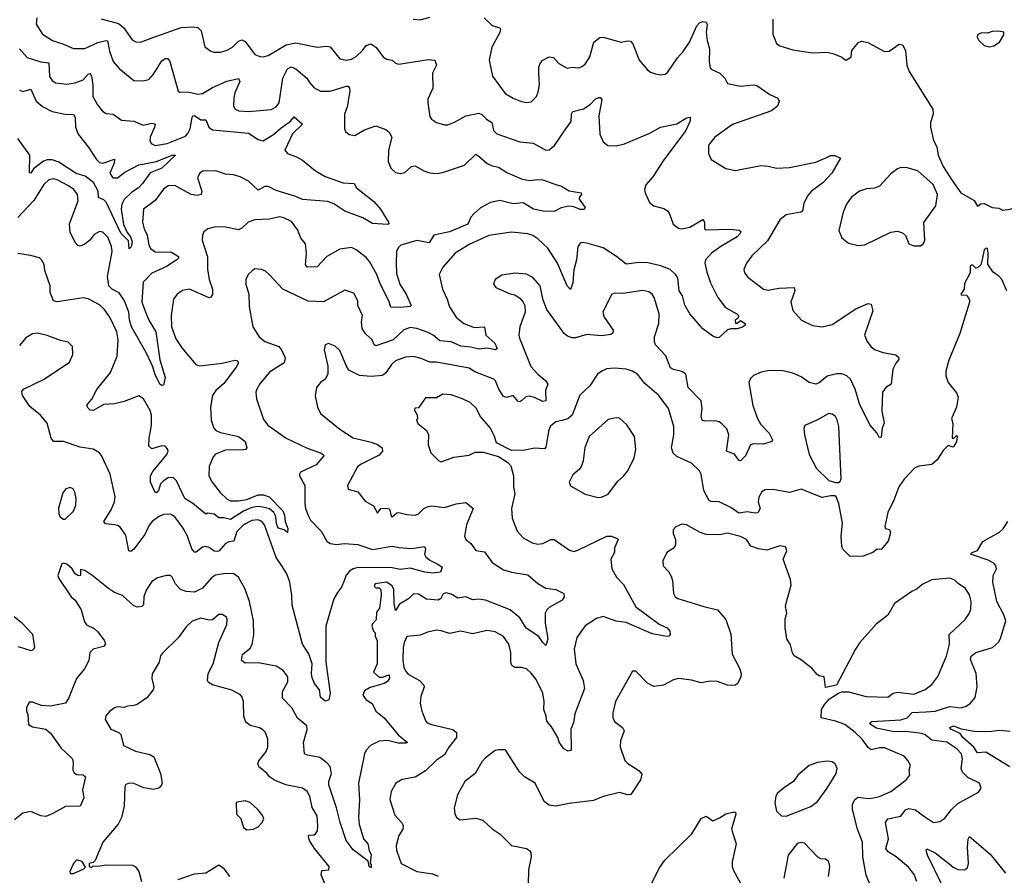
# Model space of a CAD drawing. Extents: x 1771496 to 1971148, y 471553 to 643630.
# Tile 532 of 656: x 1856166 to 1862188, y 617182 to 622413. Entities that reach past the tile are written whole.
import ezdxf

# ---------------------------------------------------------------- set-up
doc = ezdxf.new("R2010")
doc.units = 0

msp = doc.modelspace()

# ---------------------------------------------------------------- linework, layer by layer
at = {"layer": '0CON10XD'}
for points in [[(1862178.5, 621248.5), (1862225, 621254.3), (1862285, 621278), (1862367.7, 621342.3), (1862386.7, 621365), (1862393.3, 621385), (1862371.2, 621455), (1862370.8, 621505), (1862351.4, 621605), (1862354.3, 621645), (1862432.6, 621757.4), (1862510.8, 621845), (1862557.1, 621935), (1862625.8, 622035), (1862650, 622095), (1862651.4, 622135), (1862636, 622165), (1862595, 622194.4), (1862527.6, 622217.6), (1862512.5, 622235), (1862495.6, 622345), (1862517.7, 622495)], [(1856270, 622425), (1856266.7, 622385), (1856305.6, 622325), (1856365.8, 622285), (1856435, 622263.8), (1856495, 622237.1), (1856565, 622237.3), (1856645, 622274), (1856695, 622286.4), (1856703.4, 622283.4), (1856715, 622221.2), (1856738.2, 622158.2), (1856774.6, 622114.6), (1856865, 622042), (1856921.7, 622038.3), (1856955, 622046.7), (1856985, 622078.8), (1857035, 622161.9), (1857055, 622176.5), (1857072.5, 622175), (1857085, 622157.5), (1857135.9, 621975.9), (1857145, 621970), (1857195, 621972.2), (1857212.5, 621967.5), (1857255, 621958.5), (1857285, 621960.9), (1857345, 621997.3), (1857433.4, 622036.6), (1857505, 622054.2), (1857512.9, 622035), (1857482.3, 621965), (1857475.5, 621935), (1857473.1, 621885), (1857483.8, 621865), (1857505.6, 621855.6), (1857565, 621851.2), (1857705, 621864.5), (1857735, 621880.6), (1857753.6, 621905), (1857775.2, 622054.8), (1857805, 622112.2), (1857825.5, 622124.5), (1857855, 622112.3), (1857922.9, 622055), (1857937.8, 622027.8), (1857965, 621998.9), (1858005, 621976.7), (1858065, 621975.6), (1858165, 622006.9), (1858175.4, 622005.4), (1858183.4, 621993.4), (1858184.6, 621975), (1858169.6, 621880.4), (1858152.2, 621835), (1858152, 621745), (1858159.5, 621729.5), (1858180.5, 621710.5), (1858215, 621705.8), (1858275, 621739.4), (1858345, 621764.6), (1858405, 621741.5), (1858425.1, 621725.1), (1858441.7, 621695), (1858420.9, 621615), (1858420.8, 621545), (1858436.2, 621505), (1858465, 621478.8), (1858495, 621472), (1858521.7, 621478.3), (1858562.5, 621515), (1858585, 621518.8), (1858638.3, 621488.3), (1858675, 621475.6), (1858715, 621472.5), (1858752.4, 621477.6), (1858885.9, 621524.1), (1858955, 621590), (1858975, 621579.4), (1859025, 621532.9), (1859055, 621519.1), (1859095, 621511.1), (1859145, 621478.5), (1859238.4, 621438.4), (1859285, 621429.2), (1859333.6, 621436.4), (1859365, 621433.8), (1859445, 621406.2), (1859480, 621395), (1859525.9, 621365.9), (1859600, 621355), (1859602.5, 621345), (1859590.5, 621329.5), (1859588, 621315), (1859623.8, 621265), (1859617.9, 621252.1), (1859595, 621252.7), (1859555, 621268.8), (1859525, 621271.9), (1859478.2, 621261.8), (1859435, 621240), (1859367, 621243), (1859308, 621255), (1859245, 621292.5), (1859185, 621287.8), (1859103, 621307), (1859045, 621294.6), (1858985, 621261.8), (1858945, 621227.9), (1858925.8, 621205), (1858906.3, 621163.7), (1858795, 621115.7), (1858699.4, 621095), (1858670.6, 621049.4), (1858595, 621061.9), (1858498, 621035), (1858481.5, 621018.5), (1858471.5, 620995), (1858468.6, 620925)], [(1859006, 622425), (1859055, 622377.5), (1859102, 622362), (1859106.2, 622355), (1859102.5, 622335), (1859053.1, 622245), (1859036.7, 622165), (1859057.5, 622067.5), (1859135, 621962.5), (1859185, 621932.5), (1859235, 621912), (1859265, 621907.5), (1859295, 621911.2), (1859327.6, 621942.4), (1859337.9, 621972.1), (1859345.6, 622015), (1859341.9, 622085), (1859341.4, 622125), (1859351.1, 622148.9), (1859365, 622166.2), (1859405, 622186.7), (1859430.7, 622180.7), (1859463.3, 622145), (1859515, 622116.2), (1859545, 622123.3), (1859585, 622118.8), (1859605, 622126), (1859625, 622141.2), (1859653.1, 622185), (1859677.5, 622275), (1859715, 622304.2), (1859735, 622305.8), (1859845, 622276.2), (1859885, 622284), (1859901.2, 622281.2), (1859915.6, 622265.6), (1859956, 622165), (1860006.1, 622106.1), (1860025, 622091.2), (1860055, 622081.2), (1860085, 622076), (1860115, 622080), (1860129.1, 622090.9), (1860190.2, 622179.8), (1860225, 622217.5), (1860262.1, 622275), (1860307.1, 622375), (1860325, 622394), (1860345, 622402), (1860365, 622396.7), (1860370, 622385), (1860364.5, 622335), (1860370, 622285), (1860384.3, 622234.3), (1860382.2, 622155), (1860389.1, 622119.1), (1860395, 622110.8), (1860448.8, 622085), (1860478.8, 622055), (1860495, 622022), (1860575, 622006.7), (1860655, 622014.3), (1860675, 622010.8), (1860755, 621955.8), (1860802.3, 621932.3), (1860811.2, 621915), (1860801.2, 621885), (1860763.7, 621856.3), (1860525, 621772.2), (1860418, 621695), (1860378.8, 621645), (1860378.8, 621595), (1860395, 621558.8), (1860485, 621503.8), (1860545, 621490.8), (1860698.8, 621521.2), (1860745, 621517.5), (1860795, 621504.2), (1860875, 621509.2), (1861035, 621542.5), (1861093, 621567), (1861125, 621583.3), (1861151.7, 621581.7), (1861187, 621567), (1861134.3, 621475), (1861079.1, 621415), (1861008.2, 621365), (1860985, 621336.9), (1860961.5, 621288.5), (1860955, 621242.5), (1860944.5, 621235.5), (1860855, 621218.8), (1860815, 621189.1), (1860739.6, 621060.4), (1860645, 620968.6), (1860611.4, 620925), (1860595.8, 620885), (1860600, 620865), (1860619.1, 620839.1), (1860715, 620765.7), (1860745, 620760), (1860808.5, 620771.5), (1860903.3, 620775), (1860906.4, 620755), (1860882.5, 620685), (1860894.4, 620635), (1860948.6, 620575), (1861015, 620542.5), (1861075, 620535.5), (1861135, 620548.9), (1861280, 620645), (1861355, 620677.5), (1861373.8, 620673.8), (1861383.8, 620633.8), (1861334.2, 620485), (1861348.8, 620445), (1861371.2, 620415), (1861395, 620397.5), (1861447.3, 620377.3), (1861525, 620363.8), (1861540.5, 620350.5), (1861543.3, 620335), (1861525, 620314), (1861505.7, 620275.7), (1861496, 620185), (1861464, 620165), (1861443.3, 620135), (1861438.7, 620018.7), (1861452.7, 619947.3), (1861442, 619915), (1861435, 619860), (1861425, 619857.5), (1861410, 619885), (1861365, 619936.7), (1861302.7, 620065), (1861275.7, 620154.3), (1861247.1, 620215), (1861225, 620235.3), (1861195, 620247.3), (1861165, 620248.5), (1861105, 620233.1), (1861055, 620192.9), (1861035, 620184.4), (1860995, 620194.5), (1860945, 620229.5), (1860895, 620252.7), (1860836.6, 620266.6), (1860752.2, 620267.8), (1860702, 620258), (1860655, 620238.6), (1860635, 620218.8), (1860625.6, 620194.4), (1860650, 620055), (1860678.5, 619975), (1860698.3, 619938.3), (1860751.1, 619885), (1860771.2, 619845), (1860765.8, 619834.2), (1860715, 619818.6), (1860655, 619820.6), (1860636.4, 619813.6), (1860605, 619747.5), (1860575, 619716.2), (1860565, 619720), (1860537.6, 619757.6), (1860488.8, 619775), (1860504.4, 619875), (1860492.1, 619912.1), (1860461.4, 619941.4), (1860445, 619954.3), (1860420.9, 619960.9), (1860355, 619958.6), (1860340, 619965), (1860334.6, 619984.6), (1860340.5, 620035), (1860333.7, 620083.7), (1860254.6, 620164.6), (1860240.8, 620245), (1860215, 620262.9), (1860165, 620273.3), (1860145.8, 620285), (1860118.1, 620358.1), (1860055.4, 620425.4), (1860048.9, 620445), (1860049.4, 620475), (1860074.4, 620555), (1860078.1, 620615), (1860046, 620715), (1860035.5, 620735.5), (1860015, 620750), (1859977.7, 620757.7), (1859855, 620738), (1859805, 620741.2), (1859786.7, 620733.3), (1859733.8, 620625), (1859740, 620595), (1859795.8, 620515), (1859794.3, 620495.7), (1859782.5, 620487.5), (1859725, 620480), (1859635, 620487.9), (1859565, 620467.9), (1859542.4, 620467.6), (1859517.7, 620477.7), (1859496.9, 620495), (1859391.3, 620641.3), (1859367.3, 620697.3), (1859348.9, 620785), (1859305, 620837.5), (1859265, 620858.1), (1859197.3, 620862.7), (1859115, 620851.2), (1859073.3, 620825), (1859063.3, 620795), (1859077.5, 620775), (1859165, 620736), (1859195, 620730), (1859225, 620710), (1859245.8, 620685), (1859255.8, 620665), (1859257.5, 620625), (1859225.7, 620534.3), (1859219.4, 620485), (1859223.3, 620465), (1859293, 620293), (1859335, 620245.6), (1859384.2, 620205), (1859396.9, 620185), (1859382.7, 620145), (1859385, 620082.5), (1859365, 620078.9), (1859315, 620103.8), (1859285, 620110.9), (1859262.7, 620107.3), (1859237.1, 620085), (1859225, 620075.8), (1859215, 620078), (1859185, 620114.4), (1859145, 620102.7), (1859125, 620109.5), (1859097.5, 620155), (1859077.3, 620205), (1859067.1, 620215), (1858950.2, 620260.2), (1858915, 620281.8), (1858715, 620320), (1858675, 620320), (1858622.2, 620342.2), (1858575, 620353.5), (1858525, 620350.4), (1858465, 620327.5), (1858439.4, 620305), (1858405, 620252.9), (1858385, 620237.8), (1858315, 620231.4), (1858245, 620236.9), (1858180.2, 620270.2), (1858164.2, 620295), (1858125, 620390), (1858095, 620416.2), (1858055, 620432.5), (1858034, 620426), (1858028.8, 620395), (1858050, 620295), (1858051.4, 620245), (1858035, 620216), (1858006.2, 620195), (1857982, 620165), (1857974, 620114), (1857986.9, 620045), (1858005, 620006.2), (1858125, 619910), (1858205, 619855.6), (1858315, 619830.5), (1858355.4, 619815.4), (1858382.5, 619795), (1858384.3, 619775), (1858365, 619751.1), (1858254, 619696), (1858231.7, 619678.3), (1858171.9, 619565), (1858175, 619543.3), (1858235, 619527.1), (1858278.8, 619468.8), (1858330.3, 619440.3), (1858355, 619396.7), (1858375, 619423.8), (1858405, 619426.4), (1858425, 619422), (1858430.8, 619415), (1858437.5, 619377.5), (1858443.8, 619373.8), (1858472.5, 619397.5), (1858485, 619400.6), (1858535, 619387.1), (1858585, 619383.6), (1858605, 619392.9), (1858638.6, 619425), (1858665, 619437.3), (1858685, 619440), (1858765, 619430), (1858835, 619452.2), (1858895, 619461.5), (1858940, 619425), (1858899.5, 619325), (1858885.8, 619255.8), (1858895.7, 619235.7), (1858925, 619211.2), (1858957, 619167), (1859008.8, 619158.8), (1859055, 619094.3), (1859125, 619050), (1859175, 619034.6), (1859275, 619020), (1859335.5, 618965.5), (1859385, 618937.1), (1859445, 618929.4), (1859493.8, 618905), (1859496, 618885), (1859483.8, 618865), (1859405, 618818.9), (1859390, 618805), (1859380.5, 618785), (1859380.9, 618725), (1859396.7, 618625), (1859385, 618586.7), (1859365, 618605.8), (1859342.2, 618642.2), (1859263.6, 618693.6), (1859225.2, 618755.2), (1859165.6, 618805), (1859015, 618864.7), (1858975, 618870.3), (1858935, 618866.2), (1858895, 618885.4), (1858845, 618876.2), (1858805, 618901.5), (1858775, 618908.9), (1858756.6, 618903.4), (1858742.9, 618875), (1858725.4, 618864.6), (1858655, 618870), (1858605, 618900.6), (1858575, 618902.5), (1858545, 618871.9), (1858489.4, 618840.6), (1858465, 618800), (1858455.9, 618845.9), (1858455, 618930), (1858445, 618952), (1858410, 618975), (1858340, 618965), (1858335, 618950), (1858345, 618940), (1858365, 618940), (1858375, 618930), (1858377.5, 618895), (1858367.5, 618815), (1858348.3, 618791.7), (1858347, 618743), (1858325, 618720), (1858320, 618705), (1858330, 618675), (1858340, 618665), (1858340, 618645), (1858352.5, 618615), (1858352.5, 618475), (1858330, 618425), (1858365, 618393.3), (1858385, 618393.3), (1858425, 618407.5), (1858427.5, 618387.5), (1858415, 618366.2), (1858396, 618355), (1858310.2, 618329.8), (1858275, 618310), (1858264.1, 618284.1), (1858284.3, 618255), (1858321.7, 618231.7), (1858344, 618185), (1858394.6, 618144.6), (1858480.8, 618040.8), (1858538.8, 617995), (1858525, 617989.2), (1858480.7, 617989.3), (1858415, 618005.5), (1858365, 618003.1), (1858311.2, 617975), (1858285, 617946.2), (1858275.7, 617925), (1858237.5, 617745), (1858243.5, 617643.5), (1858238.8, 617535), (1858242.5, 617495), (1858268.9, 617405), (1858295, 617374.3), (1858302.7, 617332.7), (1858315, 617310), (1858310, 617255), (1858316.6, 617246.6), (1858315, 617228.8), (1858304.4, 617235), (1858298, 617268), (1858205, 617337.1), (1858163.3, 617395), (1858125.7, 617505.7), (1858104.1, 617595), (1858057, 617735), (1858057, 617755), (1858072.4, 617805), (1858065, 617846.5), (1858045, 617870.4), (1858002.2, 617902.2), (1857925.7, 617915.7), (1857908.8, 617925), (1857901.1, 617995), (1857925, 618072.5), (1857922.7, 618095), (1857865, 618142.3), (1857830, 618205), (1857773.8, 618265), (1857773.1, 618305), (1857805.7, 618365), (1857805.8, 618394.2), (1857798.6, 618408.6), (1857775, 618436.9), (1857735, 618460.5), (1857625, 618482), (1857545, 618480), (1857522.5, 618495), (1857528.3, 618531.7), (1857575, 618571.5), (1857587.8, 618592.2), (1857599, 618655), (1857596.9, 618736.9), (1857571.5, 618855), (1857543.2, 618935), (1857505, 619003.8), (1857475, 619025.4), (1857425, 619027.9), (1857363.8, 619016.2), (1857339.6, 619000.4), (1857285, 618937.8), (1857235, 618913.8), (1857185, 618916.7), (1857150.2, 618930.2), (1857118.1, 618965), (1857098.8, 619005), (1857087.5, 619015), (1857065, 619015.7), (1857009.1, 619000.9), (1856975, 618978), (1856939.2, 618925), (1856924.6, 618885.4), (1856923.8, 618835), (1856912.5, 618825), (1856885, 618821.1), (1856865, 618828.6), (1856795, 618892.5), (1856745, 618912), (1856708.8, 618935), (1856607.9, 619017.9), (1856565, 619045.8), (1856538.3, 619051.7), (1856537.5, 619015), (1856525, 619013.8), (1856505.8, 619025.8), (1856486, 619055), (1856455, 619083.8), (1856435, 619091.2), (1856423.9, 619086.1), (1856412.5, 619052.5)], [(1856665, 622417.3), (1856769.9, 622389.9), (1856801.1, 622365), (1856855, 622290), (1856876.4, 622276.4), (1856905, 622275.5), (1856969.9, 622300.1), (1857154.1, 622365.9), (1857230.1, 622370.1), (1857255.8, 622365), (1857276.9, 622345), (1857297.8, 622247.8), (1857335, 622220), (1857353.6, 622213.6), (1857395, 622213.3), (1857435, 622225.5), (1857468.1, 622245), (1857505, 622282.5), (1857525, 622289.5), (1857545, 622278.5), (1857605, 622200.6), (1857635, 622186.9), (1857655, 622186.7), (1857685, 622194.4), (1857795, 622260), (1857855, 622271.3), (1857985, 622245.5), (1858045, 622250.4), (1858065, 622246.5), (1858123.8, 622173.8), (1858165, 622164.5), (1858195, 622171.8), (1858225, 622188.5), (1858263.8, 622225), (1858285, 622254.3), (1858314.3, 622264.3), (1858344.2, 622245), (1858389.2, 622185), (1858408.8, 622171.2)], [(1858572.5, 622415), (1858615, 622412), (1858675, 622427.8)], [(1860772, 622415), (1860772, 622325), (1860795, 622267.5), (1860815, 622252), (1860895, 622227.5), (1861015, 622210.8), (1861105, 622214), (1861145, 622203.8), (1861195, 622183.3), (1861215, 622167.5), (1861225, 622167.5), (1861252.5, 622185), (1861256.4, 622223.6), (1861297, 622273), (1861315, 622282.5), (1861353.9, 622273.9), (1861455, 622217.5), (1861485, 622220), (1861545, 622262.5), (1861565, 622260), (1861584.1, 622224.1), (1861592.9, 622135), (1861607, 622097), (1861750.6, 621865), (1861754.2, 621835), (1861736, 621785), (1861736.1, 621756.1), (1861756.2, 621675), (1861776.2, 621635), (1861784.2, 621585), (1861814, 621515), (1861869.2, 621429.2), (1861923.3, 621355), (1862005, 621306.7), (1862025, 621272.5), (1862045, 621286.7), (1862065, 621290), (1862115, 621264), (1862155, 621260), (1862178.5, 621248.5)], [(1862095, 622246), (1862125, 622253.8), (1862160, 622275), (1862185, 622320), (1862185, 622337.5), (1862155, 622343.3), (1862115, 622341.2), (1862085, 622330), (1862048.3, 622331.7), (1862025, 622320), (1862022.5, 622305), (1862032.5, 622285), (1862064.2, 622254.2), (1862095, 622246)], [(1856165.3, 622235.3), (1856212.2, 622182.2), (1856295.9, 622155.9), (1856345, 622148.9), (1856349.2, 622065), (1856365, 622041.9), (1856385, 622026.7), (1856455, 622018.2), (1856505, 622027.5), (1856554.8, 622045.2), (1856585, 622079.5), (1856595, 622082.9), (1856605, 622066.7), (1856613.9, 622015), (1856614.2, 621944.2), (1856641.9, 621891.9), (1856673.1, 621853.1), (1856695, 621840), (1856738.8, 621835), (1856787.8, 621797.8), (1856865, 621793.3), (1856921.4, 621768.6), (1856975, 621780.8), (1856994, 621775), (1856990.9, 621755), (1856963.8, 621695), (1856961.5, 621675), (1856970, 621655), (1856993.9, 621643.9), (1857067.5, 621655), (1857179.6, 621700.4), (1857195, 621716.2), (1857207.9, 621745), (1857220, 621815), (1857225, 621824.4), (1857235, 621826.2), (1857275, 621800.4), (1857305, 621800), (1857323.9, 621755), (1857345, 621740), (1857565, 621719.7), (1857625, 621680.4), (1857655, 621672.8), (1857719, 621711), (1857765, 621752.2), (1857819.9, 621790.1), (1857845, 621819.2), (1857895.6, 621775), (1857834.4, 621715), (1857788.6, 621615), (1857804.3, 621595), (1857858.6, 621575), (1857895.5, 621555), (1857975, 621489), (1858035, 621454.8), (1858145, 621414.8), (1858212.3, 621412.3), (1858226.2, 621385), (1858331.2, 621301.2), (1858373.3, 621255), (1858421.2, 621175), (1858423.3, 621165), (1858418.3, 621161.7), (1858325, 621167.5), (1858265, 621200.8), (1858155, 621241.4), (1858086.8, 621286.8), (1858050.8, 621300.9), (1857895, 621313.2), (1857855, 621332), (1857735, 621369.5), (1857685, 621393.8), (1857665, 621392.3), (1857625, 621370.5), (1857565, 621425.4), (1857515, 621452.8), (1857474.8, 621464.8), (1857425, 621468.1), (1857365, 621489.1), (1857285, 621486.2), (1857265, 621472.9), (1857254.6, 621445), (1857280, 621365), (1857276.2, 621343.8), (1857251.5, 621338.5), (1857215.4, 621344.6), (1857115, 621399.5), (1857075, 621397.8), (1857045, 621376), (1856995, 621308.1), (1856923.8, 621255), (1856918.1, 621175), (1856926.4, 621135), (1856946.2, 621096.2), (1856956.2, 621036.2), (1856966.2, 621015), (1856995, 620993.4), (1857095, 620992.5), (1857137.1, 620965), (1857137.1, 620955), (1857127.1, 620945), (1857065, 620904), (1856975, 620862.9), (1856920.8, 620809.2), (1856912.6, 620685), (1856940.9, 620610.9), (1856955.4, 620575), (1856997.8, 620505), (1857023.6, 620333.6), (1857056.7, 620225), (1857045, 620177.5), (1857035, 620175.8), (1857025, 620182.5), (1856995, 620240.8), (1856981.2, 620291.2), (1856941.1, 620375), (1856849.7, 620535), (1856837.8, 620577.8), (1856834.3, 620625), (1856807, 620695), (1856775, 620742.4), (1856731.1, 620765), (1856711.9, 620785), (1856702.6, 620842.6), (1856732.4, 620995), (1856726.8, 621026.8), (1856705, 621084.2), (1856675, 621114.3), (1856655, 621117.1), (1856621.4, 621098.6), (1856594.3, 621065), (1856565, 621040), (1856535, 621029.2), (1856522.2, 621032.2), (1856505, 621051.2), (1856475, 621113.3), (1856470.9, 621165), (1856523.8, 621305), (1856518.9, 621345), (1856497.1, 621375), (1856465, 621397.3), (1856395, 621434.4), (1856375, 621439.1), (1856345, 621434.4), (1856313.1, 621405), (1856252.6, 621307.4), (1856155, 621203.1)], [(1858408.8, 622171.2), (1858445, 622166), (1858465, 622146.2), (1858485, 622140.8), (1858665, 622168.8), (1858705.8, 622165), (1858715.6, 622135), (1858691.8, 622085), (1858692, 621995), (1858663.3, 621926.7), (1858661.8, 621905), (1858675, 621820), (1858685, 621804), (1858715, 621784.3), (1858765, 621770), (1858785, 621770.8), (1858825, 621785.7), (1858895, 621825.4), (1858975, 621840.9), (1858993.4, 621833.4), (1859020.5, 621805), (1859054.4, 621785), (1859064.4, 621735), (1859085, 621715.6), (1859225, 621665.5), (1859307.2, 621657.2), (1859385, 621614.2), (1859405, 621617.5), (1859436.3, 621643.7), (1859507.1, 621745), (1859539.5, 621790.5), (1859540.6, 621835), (1859549.1, 621850.9), (1859615, 621867.8), (1859655, 621894.4), (1859685, 621926.4), (1859708.1, 621938.1), (1859717.6, 621937.6), (1859726.5, 621925), (1859707.5, 621825), (1859713.8, 621713.8), (1859735, 621666.2), (1859763.2, 621643.2), (1859815, 621641.5), (1859865, 621653.6), (1860020.7, 621719.3), (1860084.5, 621755.5), (1860185, 621775.8), (1860245, 621812), (1860266, 621816), (1860267.5, 621795), (1860239.5, 621735), (1860100.9, 621549.1), (1860038.1, 621451.9), (1859995, 621402.5), (1859988, 621375), (1859990.8, 621355), (1860018, 621295), (1860045, 621275.7), (1860105, 621259.4), (1860128, 621245), (1860141.4, 621225), (1860162.4, 621162.4), (1860195, 621137.5), (1860215, 621134.4), (1860265, 621143.5), (1860345, 621192), (1860354.3, 621175), (1860354.2, 621135), (1860365, 621128), (1860511.7, 621131.7), (1860566, 621126), (1860577, 621117), (1860573.3, 621105), (1860554, 621085), (1860455, 621026.7), (1860397.8, 620985), (1860361.5, 620945), (1860356.7, 620925), (1860368.3, 620868.3), (1860391.4, 620805), (1860436.7, 620715), (1860483.1, 620653.1), (1860553.3, 620615), (1860562, 620605), (1860561.2, 620588.8), (1860541.2, 620575), (1860545, 620557.5), (1860555, 620557.5), (1860575, 620573.3), (1860602.5, 620555), (1860602.5, 620545), (1860587, 620533), (1860555, 620523.3), (1860515, 620523.3), (1860495, 620516.7), (1860445, 620470), (1860433, 620467), (1860405, 620478.8), (1860345, 620522.5), (1860265, 620613.8), (1860235, 620667.5), (1860220.4, 620725), (1860200.4, 620755), (1860191.1, 620835), (1860178.2, 620855), (1860144.4, 620885), (1860087.7, 620907.7), (1860007.2, 620927.2), (1859955, 620929.1), (1859875, 620917.5), (1859816.9, 620965), (1859735, 621018.5), (1859635, 621047.1), (1859605, 621050), (1859595, 621046.2), (1859579.2, 621025), (1859571.5, 620945), (1859555.8, 620884.2), (1859549.6, 620805), (1859535, 620762.5), (1859515, 620785.8), (1859456, 620925), (1859396.9, 621016.9), (1859335, 621073.3), (1859303.9, 621093.9), (1859275, 621103.6), (1859175, 621113.6), (1859036.3, 621093.7), (1858915, 621037.8), (1858830, 620985), (1858755, 620900), (1858730.8, 620855), (1858752.5, 620765), (1858781.4, 620705), (1858795, 620656.7), (1858835.5, 620595), (1858881.9, 620555), (1858945, 620532), (1859008.8, 620535), (1859016.7, 620485), (1859072.2, 620435), (1859087, 620403), (1859075.8, 620394.2), (1859025, 620403.8), (1858975, 620397.9), (1858925, 620411.5), (1858865, 620416.4), (1858805, 620443.3), (1858735, 620450), (1858695, 620484.6), (1858665, 620500.8), (1858595, 620525.4), (1858555, 620530.4), (1858515, 620517.5), (1858450, 620455), (1858345, 620419.5), (1858335, 620425.8), (1858321.2, 620455), (1858281.7, 620491.7), (1858260.9, 620525), (1858255.8, 620564.2), (1858262.1, 620605), (1858234.5, 620665), (1858234.4, 620695), (1858210.5, 620740.5), (1858155, 620760), (1858025, 620688.9), (1857931.4, 620691.4), (1857776.2, 620766.2), (1857695, 620853.8), (1857670, 620875), (1857645, 620886.2), (1857605, 620888.8), (1857589.5, 620880.5), (1857563.8, 620855), (1857548.8, 620825), (1857550, 620795), (1857567.5, 620735), (1857570.2, 620660.2), (1857591.1, 620535), (1857630, 620475), (1857665, 620445.5), (1857751.1, 620415), (1857770.4, 620390.4), (1857790, 620345), (1857783.5, 620315), (1857695, 620257.1), (1857635, 620187.5), (1857615.7, 620155), (1857610, 620135), (1857614.3, 620095), (1857657.7, 619967.7), (1857684, 619934), (1857795.4, 619855.4), (1857925, 619792.7), (1858005, 619765.5), (1858022, 619755), (1858025.7, 619745.7), (1857979.2, 619690.8), (1857883.9, 619646.1), (1857877.5, 619635), (1857877.5, 619625), (1857910, 619565), (1857910.6, 619455), (1857914.4, 619425), (1857932, 619378), (1857945, 619354.2), (1858009.4, 619285), (1858044.4, 619225), (1858065, 619210), (1858105, 619204.6), (1858150.3, 619209.7), (1858235, 619205.3), (1858325, 619174), (1858445, 619194.6), (1858485.5, 619185.5), (1858565, 619180), (1858643, 619193), (1858648.1, 619175), (1858642.5, 619145), (1858649.7, 619129.7), (1858675, 619108), (1858723.8, 619085), (1858750, 619065), (1858740, 619035), (1858695, 619029.2), (1858645, 619034.7), (1858555, 619058.8), (1858495, 619052.5), (1858445, 619061), (1858235, 619064.8), (1858205, 619056.2), (1858185, 619042.6), (1858163.9, 619016.1), (1858151.9, 618988.1), (1858135, 618944.2), (1858108.9, 618911.1), (1858088.3, 618871.7), (1858039.4, 618705), (1858039.3, 618485), (1858064.3, 618295.7), (1858057.5, 618255), (1858035, 618246.7), (1858005, 618271.2), (1857999.2, 618315), (1857968.9, 618355), (1857955, 618390), (1857950.3, 618415), (1857955.8, 618475.7), (1857935.2, 618535.2), (1857895.3, 618595.3), (1857832.6, 618832.6), (1857830.8, 618895), (1857818.8, 618975), (1857800.9, 619025), (1857769.5, 619075), (1857734.5, 619124.5), (1857664.4, 619324.4), (1857646.2, 619345), (1857625, 619355.8), (1857585, 619351.4), (1857534.6, 619325), (1857495, 619283.6), (1857475, 619224.3), (1857445, 619220.6), (1857425, 619210.6), (1857386.7, 619165), (1857375, 619160.8), (1857355, 619164.7), (1857325, 619186.7), (1857305, 619192.5), (1857285, 619188.8), (1857245, 619157.5), (1857235, 619158), (1857218.9, 619178.9), (1857192.1, 619255), (1857165, 619304.2), (1857115, 619374.2), (1857089.1, 619389.1), (1857045, 619387.5), (1857015, 619374.2), (1856975.8, 619345), (1856957.8, 619322.2), (1856931.8, 619265), (1856865, 619175.7), (1856845, 619161.9), (1856834.3, 619165), (1856815, 619260.8), (1856779.7, 619309.7), (1856765, 619320.8), (1856745, 619324.4), (1856691.1, 619331.1), (1856680, 619345), (1856725, 619416), (1856745.5, 619465), (1856750, 619495), (1856719.4, 619635), (1856668.8, 619745), (1856653.3, 619765), (1856615, 619787.5), (1856535, 619799.1), (1856435, 619833.8), (1856372, 619835), (1856358.9, 619855), (1856335, 619945.8), (1856292.5, 619995), (1856228.7, 620048.7), (1856183.8, 620115), (1856179.3, 620140.7), (1856190, 620155), (1856316.2, 620215), (1856471.7, 620318.3), (1856492, 620365), (1856490, 620415), (1856461.7, 620441.7), (1856415, 620450.8), (1856335, 620481.9), (1856275, 620496.7), (1856245, 620493.1), (1856203, 620467), (1856165, 620422)], [(1856165, 621982), (1856185.3, 621974.7), (1856235, 621987.9), (1856266.4, 621915), (1856305, 621881.8), (1856365, 621852.4), (1856445, 621834.8), (1856495, 621834), (1856504.4, 621815), (1856508.2, 621755), (1856522.8, 621712.8), (1856584.6, 621635), (1856635, 621558), (1856655, 621540.3), (1856675, 621536.5), (1856745, 621560), (1856743.5, 621535), (1856716.5, 621475), (1856736.7, 621445), (1856765, 621445.7), (1856808.8, 621481.2), (1856895, 621524.8), (1857003.6, 621546.4), (1857098.8, 621585), (1857118.8, 621585), (1857036, 621505), (1856963.5, 621476.5), (1856917.8, 621412.3), (1856892.9, 621385), (1856851.7, 621358.3), (1856805.7, 621314.3), (1856790.5, 621285), (1856785.8, 621255), (1856801.2, 621161.2), (1856822.8, 621112.8), (1856844.5, 621085), (1856854.2, 621055), (1856847.1, 621025), (1856835, 621012.5), (1856831.3, 621061.3), (1856785, 621107.3), (1856695, 621297.1), (1856681.5, 621311.5), (1856648.1, 621325), (1856647, 621365), (1856617, 621417), (1856566.8, 621456.8), (1856512, 621472), (1856405, 621542.1), (1856365, 621556.6), (1856335, 621556.9), (1856311.9, 621548.1), (1856249.6, 621500.4), (1856235, 621474.3), (1856226.7, 621476.7), (1856229, 621585), (1856155, 621685.7)], [(1861635, 621030), (1861675, 621031.2), (1861693.3, 621045), (1861703.3, 621065), (1861696.2, 621173.8), (1861768.8, 621275), (1861780, 621345), (1861753.8, 621405), (1861659.3, 621489.3), (1861595, 621508), (1861555, 621508.8), (1861535, 621502), (1861495, 621471.2), (1861425, 621395.8), (1861395, 621382.9), (1861345, 621379.2), (1861303.3, 621365), (1861252, 621325), (1861224, 621285), (1861203.2, 621236.8), (1861175.8, 621125), (1861195, 621080), (1861235, 621046.2), (1861295, 621032.5), (1861335, 621035.8), (1861495, 621112.9), (1861535, 621119.2), (1861565, 621108.8), (1861583.8, 621093.8), (1861605, 621043.3), (1861635, 621030)], [(1858468.6, 620925), (1858471.4, 620861.4), (1858491.2, 620795), (1858530, 620735), (1858560, 620665), (1858555, 620660), (1858496.8, 620653.2), (1858436, 620656), (1858424.4, 620695), (1858373.4, 620793.4), (1858350.5, 620855), (1858305.3, 620935), (1858285, 620959.6), (1858225, 621005.4), (1858195, 621020), (1858125, 621010.4), (1858044.7, 620965.3), (1857985, 620901.4), (1857925, 620899.2), (1857913.5, 620915), (1857921.1, 620985), (1857915, 621042.5), (1857885, 621076.2), (1857866.8, 621126.8), (1857828.3, 621178.3), (1857782.1, 621202.1), (1857755, 621208.6), (1857695, 621193.1), (1857605, 621189.4), (1857563.8, 621175), (1857525, 621137.5), (1857505, 621127.1), (1857425, 621143.5), (1857365, 621145.6), (1857316, 621134), (1857293.3, 621115), (1857283.8, 621095), (1857282.5, 621065), (1857313.9, 620963.9), (1857315, 620887.5), (1857324.6, 620825), (1857345.5, 620765), (1857345, 620733.8), (1857335, 620715.8), (1857325, 620711.9), (1857205, 620764.4), (1857162.1, 620757.9), (1857128.8, 620735), (1857107.5, 620705), (1857091.8, 620605), (1857094.6, 620535), (1857121.3, 620461.3), (1857157.4, 620407.4), (1857243.8, 620305), (1857265, 620297.1), (1857285, 620297.8), (1857405, 620312.7), (1857485, 620330.6), (1857497.9, 620327.9), (1857504.2, 620315), (1857490.7, 620289.3), (1857415, 620189.1), (1857365.6, 620145), (1857345.6, 620115), (1857333.5, 620045), (1857337.3, 619965), (1857353.8, 619915), (1857365, 619900.5), (1857395, 619888.2), (1857503.8, 619865), (1857545.6, 619835), (1857556, 619795), (1857547.5, 619785), (1857535, 619782.2), (1857425, 619780.9), (1857363.4, 619756.6), (1857349.4, 619740.6), (1857325, 619681.2), (1857322.4, 619625), (1857344.2, 619585), (1857392.8, 619522.8), (1857435, 619481.5), (1857455, 619471.1), (1857505, 619470.6), (1857555, 619479.3), (1857625, 619508.5), (1857658.1, 619508.1), (1857691.4, 619495), (1857775, 619410), (1857786.5, 619383.5), (1857789.4, 619345), (1857807.1, 619302.9), (1857805, 619277.5), (1857784.2, 619294.2), (1857746.9, 619305), (1857736.4, 619333.6), (1857732, 619375), (1857719.5, 619399.5), (1857695, 619422), (1857653.7, 619433.7), (1857625, 619436.8), (1857585, 619430.2), (1857535, 619408.4), (1857455, 619357.9), (1857415, 619367.7), (1857385, 619366.9), (1857355, 619389.2), (1857315, 619395.8), (1857305, 619390), (1857225.5, 619455.5), (1857176, 619485), (1857125, 619593.1), (1857104.7, 619614.7), (1857075, 619612.2), (1857045, 619594.6), (1857026.8, 619575), (1857014.4, 619535), (1857005, 619523.1), (1856995, 619522), (1856965.7, 619585), (1856966.4, 619625), (1856979.8, 619650.2), (1857065.8, 619755), (1857073.8, 619775), (1857070, 619790), (1857055, 619806.2), (1857035, 619808), (1856975, 619788.8), (1856956.7, 619805), (1856958.5, 619855), (1856971.9, 619931.9), (1856971.9, 619995), (1856965, 620023.3), (1856923.8, 620095), (1856895, 620113.3), (1856805, 620078.2), (1856745, 620065.4), (1856679.8, 620060.2), (1856615, 620023.8), (1856596.4, 620026.4), (1856585, 620037.5), (1856576.7, 620055), (1856582, 620065), (1856607.5, 620092.5), (1856638.8, 620151.2), (1856721.1, 620255), (1856762.2, 620355), (1856768.8, 620455), (1856759.3, 620505), (1856718.2, 620595), (1856683.7, 620643.7), (1856655, 620670.4), (1856585, 620706.7), (1856555, 620711.9), (1856395, 620687.5), (1856373.3, 620695), (1856352.2, 620745), (1856353.3, 620785), (1856320.2, 620880.2), (1856315, 620916.7), (1856300, 620945), (1856286.6, 620956.6), (1856232.2, 620972.2), (1856155, 620982.9)], [(1862203.8, 620755), (1862173.8, 620825), (1862155.8, 620845.8), (1862120.3, 620870.3), (1862088.3, 620918.3), (1862090.5, 620985), (1862085, 621013.3), (1862075, 621016), (1862064.6, 621005.4), (1862053.2, 620946.8), (1862043.8, 620915), (1862025, 620896.7), (1862013.8, 620893.8), (1861995, 620912.5), (1861985, 620912.5), (1861980, 620905), (1861980, 620865), (1861945, 620800), (1861942.5, 620765), (1861922.5, 620735), (1861925, 620730), (1861958.3, 620728.3), (1861975, 620700), (1861976.2, 620686.2), (1861916.1, 620493.9), (1861848.2, 620331.8), (1861830.3, 620265), (1861831.2, 620235), (1861844.5, 620195), (1861895, 620132.5), (1861906.5, 620105), (1861896.3, 620043.7), (1861866.2, 619975), (1861873.6, 619943.6), (1861870, 619855), (1861878.3, 619851.7), (1861895, 619870), (1861900, 619865), (1861897, 619833), (1861875, 619800), (1861845, 619810), (1861815, 619780), (1861777.7, 619722.3), (1861745, 619694.4), (1861665.8, 619684.2), (1861639.7, 619670.3), (1861575, 619603.8), (1861543.9, 619556.1), (1861512.5, 619475), (1861475, 619400), (1861456.7, 619315), (1861462, 619302), (1861486.4, 619296.4), (1861493.3, 619275), (1861478.8, 619225), (1861435, 619173.3), (1861410, 619175), (1861384.5, 619155.5), (1861325, 619132.5), (1861245, 619130.8), (1861201.4, 619175), (1861194.4, 619195), (1861191.4, 619255), (1861198, 619335), (1861176.7, 619455), (1861160, 619495), (1861151.7, 619501.7), (1861125, 619502.5), (1861075, 619490.8), (1860945, 619541.8), (1860875, 619521.5), (1860775, 619540), (1860725, 619539.4), (1860705, 619527.1), (1860686.7, 619493.3), (1860683.8, 619465), (1860694.2, 619425), (1860681, 619399), (1860665, 619395.9), (1860615, 619403.2), (1860565, 619396.9), (1860515, 619430.9), (1860445, 619465.5), (1860395, 619467.8), (1860384, 619474), (1860351.4, 619535), (1860334.3, 619635), (1860324.2, 619655), (1860275, 619702.5), (1860185, 619742.5), (1860162.9, 619762.9), (1860152.4, 619795), (1860167.9, 619875), (1860167.9, 619925), (1860135, 620036), (1860075, 620115.8), (1859989.5, 620189.5), (1859944.2, 620245), (1859915, 620264.4), (1859875, 620276.7), (1859805, 620283.1), (1859755, 620279.2), (1859725.7, 620264.3), (1859701.2, 620245), (1859653.1, 620175), (1859592.6, 620117.4), (1859544.7, 619995.3), (1859518, 619972), (1859485, 619961.8), (1859445, 619953.5), (1859413, 619927), (1859403.5, 619905), (1859385, 619800), (1859375, 619788.6), (1859315, 619794.3), (1859255, 619780.6), (1859175, 619780), (1859082.5, 619825), (1859071.2, 619865), (1859046, 619915), (1858985, 619986.2), (1858957.9, 620037.9), (1858921.9, 620071.9), (1858874.5, 620095.5), (1858805, 620119.1), (1858755, 620122.5), (1858715, 620101.9), (1858648.3, 620101.7), (1858605, 620040), (1858583, 620037), (1858580, 620025), (1858596.2, 619996.2), (1858598.8, 619975), (1858594, 619965), (1858601.4, 619945), (1858652.4, 619902.4), (1858667.5, 619877.5), (1858663.6, 619813.6), (1858681.2, 619765), (1858728.3, 619718.3), (1858745, 619710), (1858821.7, 619738.3), (1858915, 619751.2), (1858951.4, 619768.6), (1859001.7, 619768.3)], [(1861175, 619582.5), (1861185, 619590), (1861190, 619605), (1861175.6, 619925), (1861166.3, 619966.3), (1861155, 619986.2), (1861135, 620002), (1861115, 620006), (1861045, 619965.8), (1860968.3, 619931.7), (1860962, 619915), (1860965.6, 619875), (1860993.9, 619753.9), (1861039.6, 619669.6), (1861115, 619596.7), (1861155, 619582.5), (1861175, 619582.5)], [(1859705, 619492), (1859725, 619494), (1859765, 619512), (1859825, 619591.2), (1859858.8, 619621.2), (1859885.8, 619655), (1859924.2, 619735), (1859934, 619785), (1859925.8, 619865), (1859880, 619935), (1859835, 619977.5), (1859815, 619979.2), (1859765, 619968), (1859650, 619865), (1859622.1, 619797.9), (1859612, 619715), (1859602.5, 619685), (1859590, 619665), (1859550.2, 619629.8), (1859527.5, 619585), (1859535, 619562.5), (1859625, 619511.9), (1859705, 619492)], [(1859001.7, 619768.3), (1859095, 619741.5), (1859151.4, 619705), (1859169.2, 619685), (1859185.6, 619625), (1859185.5, 619555), (1859194.4, 619515), (1859174.2, 619425), (1859177.5, 619365), (1859209.2, 619285), (1859245.6, 619245.6), (1859301.2, 619215), (1859335, 619206.7), (1859365, 619210.5), (1859415, 619234.4), (1859435, 619234.4), (1859529.8, 619169.8), (1859555, 619162.2), (1859580.7, 619169.3), (1859756.7, 619255), (1859785, 619256.2), (1859821.2, 619241.2), (1859826.2, 619235), (1859804.4, 619185), (1859804.2, 619155), (1859781.9, 619115), (1859786.9, 619055), (1859817.1, 619005), (1859859.4, 618959.4), (1859933.9, 618823.9), (1860077.9, 618717.9), (1860125.8, 618695), (1860142.9, 618675), (1860144, 618655), (1860135.8, 618644.2), (1860125, 618642.5), (1860035, 618658.2), (1859875, 618727.3), (1859815, 618736.5), (1859735, 618763.5), (1859695, 618752.9), (1859625, 618707.5), (1859574, 618635), (1859557.5, 618565), (1859567.1, 618475), (1859613.2, 618373.2), (1859620, 618325), (1859561.2, 618168.8), (1859552.5, 618115), (1859537.5, 618075), (1859539.2, 617950.8), (1859535.8, 617944.2), (1859521.2, 617941.2), (1859494.6, 617954.6), (1859465.5, 617995.5), (1859456.7, 618025), (1859419.3, 618089.3), (1859390.8, 618125), (1859386.7, 618155), (1859371.1, 618195), (1859374.5, 618245.5), (1859365.5, 618295), (1859325, 618379.4), (1859295, 618418.1), (1859265, 618443.5), (1859235, 618452.9), (1859195, 618452.5), (1859175.8, 618465), (1859169.5, 618485), (1859169.6, 618545), (1859158.5, 618595), (1859125, 618642.9), (1859075, 618670), (1859025, 618678.8), (1858935, 618658.1), (1858865, 618675.5), (1858795, 618661.1), (1858745, 618677.5), (1858715, 618680.5), (1858661.1, 618668.9), (1858615, 618650.6), (1858535, 618641.4), (1858517.1, 618605), (1858512, 618575), (1858510, 618495), (1858516.2, 618455), (1858527.1, 618427.1), (1858541.4, 618411.4), (1858612.2, 618372.2), (1858637.5, 618345), (1858640.8, 618335), (1858619.6, 618275), (1858615.6, 618235), (1858625.6, 618185), (1858650.8, 618125), (1858658.8, 618115), (1858685, 618103.3), (1858815, 618073.5), (1858836.9, 618055), (1858838.5, 618025), (1858790.5, 617965), (1858765, 617919.2), (1858714.6, 617885.4), (1858648.3, 617821.7), (1858585, 617782.9), (1858505, 617766.9), (1858465.8, 617745), (1858438.9, 617695), (1858430.5, 617645), (1858460.7, 617550.7), (1858505, 617501.2), (1858512.5, 617485), (1858509.2, 617465), (1858484.3, 617425), (1858468.9, 617365), (1858471.4, 617335), (1858500, 617255), (1858595, 617204.4), (1858691.9, 617191.9), (1858726, 617176)], [(1856435, 619358.8), (1856445, 619360), (1856495, 619408.8), (1856508.6, 619445), (1856512, 619485), (1856504.1, 619524.1), (1856493.9, 619543.9), (1856475, 619553.3), (1856447.5, 619545), (1856430.3, 619519.7), (1856402.7, 619427.3), (1856404.5, 619394.5), (1856412.5, 619375), (1856435, 619358.8)], [(1861653.3, 617145), (1861637.1, 617187.1), (1861602.4, 617232.4), (1861527.1, 617295), (1861477.1, 617325), (1861464.4, 617345), (1861479.6, 617405), (1861460.8, 617505), (1861475, 617527.3), (1861555, 617544.4), (1861585, 617581.4), (1861605, 617591.1), (1861645, 617581.8), (1861694.4, 617545), (1861755, 617505.7), (1861795, 617510.8), (1861825, 617530.8), (1861866, 617584), (1861905, 617621.9), (1862030.5, 617689.5), (1862046.2, 617715), (1862036.7, 617745), (1861965, 617780.4), (1861932.1, 617812.1), (1861925.3, 617835), (1861932.5, 617895), (1861926.2, 617925), (1861897.3, 617955), (1861836.8, 617996.8), (1861745, 618008.4), (1861705, 618041.9), (1861685, 618048.9), (1861585, 618060.8), (1861515, 618059.6), (1861405, 618081.2), (1861372.2, 618105), (1861366, 618115), (1861377.6, 618122.4), (1861555, 618133.3), (1861595, 618145.4), (1861625, 618177.7), (1861708.1, 618181.9), (1861765, 618184.7), (1861855, 618213.4), (1861925, 618205.6), (1861955, 618215.7), (1861982, 618235), (1862010.9, 618269.1), (1862022.2, 618335), (1862016.7, 618415), (1861982.3, 618502.3), (1861985, 618521.2), (1862013.3, 618545), (1862115.4, 618574.6), (1862152.6, 618607.4), (1862165, 618628.8), (1862196.8, 618736.8), (1862185.7, 618775), (1862142.7, 618855), (1862117.8, 618975), (1862120.9, 619015), (1862140.6, 619055), (1862136.9, 619075), (1862125, 619089.4), (1862088.8, 619108.8), (1861982.5, 619145), (1861992.5, 619155), (1862025, 619167.5), (1862057.4, 619222.6), (1862159.5, 619280.5), (1862180.6, 619299.4), (1862209.6, 619345)], [(1861376.2, 617105), (1861343.4, 617183.4), (1861322.3, 617295), (1861320.5, 617385), (1861290.5, 617465), (1861259.2, 617585), (1861258.9, 617615), (1861274.3, 617645.7), (1861295, 617660.4), (1861355, 617652.5), (1861387.5, 617655), (1861425, 617663.8), (1861494, 617695), (1861588, 617765), (1861610, 617795), (1861606.2, 617825), (1861613.8, 617855), (1861598, 617885), (1861575, 617910.8), (1861455, 617960.5), (1861425, 617962.1), (1861375, 617948.5), (1861355, 617963.6), (1861319.6, 618015), (1861276.1, 618056.1), (1861213.6, 618103.6), (1861155.4, 618125.4), (1861067.5, 618145), (1861070.5, 618195), (1861090.8, 618229.2), (1861119.7, 618260.3), (1861173.9, 618296.1), (1861195, 618303.3), (1861236.4, 618303.6), (1861343.9, 618276.1), (1861475, 618272), (1861508.8, 618295), (1861535, 618302.5), (1861635, 618289.6), (1861705, 618317.5), (1861745, 618348.5), (1861782.7, 618397.3), (1861835, 618521.2), (1861852.9, 618595), (1861851.5, 618655), (1861950, 618745), (1861972.4, 618777.6), (1861983.3, 618806.7), (1861985.4, 618855), (1861975, 618896.2), (1861950.8, 618935), (1861906.9, 618966.9), (1861885, 618985.7), (1861855, 618999.2), (1861745, 618989.2), (1861685, 618959.2), (1861656.2, 618933.8), (1861622.4, 618917.6), (1861516.7, 618843.3), (1861475, 618773.1), (1861405, 618717.5), (1861305, 618606.2), (1861277.5, 618565), (1861162.5, 618345), (1861095, 618330), (1861085.9, 618395.9), (1861055, 618402.5), (1861042, 618412), (1861016, 618445), (1860948.3, 618498.3), (1860903.7, 618523.7), (1860892.1, 618542.1), (1860880.9, 618590.9), (1860857.7, 618627.7), (1860848, 618695), (1860848.3, 618748.3), (1860858.1, 618785), (1860850, 618825), (1860861.2, 618868.8), (1860884.3, 618955), (1860881.2, 618991.2), (1860836.7, 619115), (1860858, 619165), (1860850.7, 619190.7), (1860815, 619196.2), (1860735, 619170.8), (1860685, 619177.5), (1860638.8, 619195), (1860612, 619235), (1860575, 619253.1), (1860495, 619273.1), (1860445.5, 619264.5), (1860365, 619265.5), (1860327.6, 619277.6), (1860245, 619324.2), (1860215, 619329.2), (1860178.3, 619311.7), (1860164, 619295), (1860162.7, 619272.7), (1860177.1, 619235), (1860178, 619205), (1860168.8, 619185), (1860124, 619155), (1860098.8, 619105), (1860101.2, 619075), (1860135, 619038.8), (1860151.2, 619011.2), (1860159.1, 618985), (1860165.8, 618905.8), (1860176.2, 618885), (1860192.5, 618875), (1860350, 618825), (1860435, 618806), (1860485, 618746.7), (1860515.3, 618655.3), (1860523.5, 618535), (1860567.8, 618447.8), (1860578.2, 618415), (1860576.9, 618393.1), (1860555.7, 618355), (1860543.3, 618345), (1860525, 618341.5), (1860495, 618345.5), (1860435, 618366.9), (1860390.3, 618369.7), (1860335, 618359.2), (1860275, 618375.8), (1860195, 618385.8), (1860165, 618378), (1860104.5, 618345.5), (1860045, 618335.7), (1860006.6, 618356.6), (1859935, 618430), (1859915, 618430), (1859810.6, 618245), (1859793.1, 618175), (1859794.1, 618145.9), (1859803.4, 618123.4), (1859853.8, 618085), (1859862.5, 618065), (1859840, 618005), (1859838.3, 617968.3), (1859868, 617885), (1859886.2, 617865), (1859952.4, 617822.4), (1859971.2, 617801.2), (1859962.9, 617765), (1859905, 617676.2), (1859885, 617673.8), (1859835, 617689.2), (1859735, 617664.3), (1859675, 617639.2), (1859527.9, 617622.1), (1859445.5, 617604.5), (1859405, 617611.4), (1859373.7, 617633.7), (1859318, 617745), (1859253.8, 617785), (1859224, 617815), (1859140, 617945), (1859135, 617950), (1859095, 617950), (1859075, 617944.2), (1859015, 617900), (1858993.4, 617876.6), (1858952.5, 617805), (1858889.2, 617755), (1858843.1, 617675), (1858824, 617595), (1858828, 617558), (1858837.5, 617535), (1858860.7, 617520.7), (1858955, 617532), (1858999.5, 617519.5), (1859055.9, 617465.9), (1859105, 617433.8), (1859173.4, 617363.4), (1859265, 617345.8), (1859284.2, 617334.2), (1859292.3, 617322.3), (1859294.3, 617295), (1859278.5, 617215), (1859276, 617125)], [(1856412.5, 619052.5), (1856400, 619015), (1856405, 618997.5), (1856481.2, 618885), (1856506.2, 618865), (1856541.2, 618805), (1856561.7, 618731.7), (1856575, 618714), (1856620.7, 618690.7), (1856645, 618670), (1856684, 618615), (1856691.2, 618595), (1856679.1, 618580.9), (1856616.4, 618563.6), (1856594.2, 618545), (1856588, 618495), (1856563.1, 618445), (1856514.3, 618385), (1856465, 618262.5), (1856445.8, 618234.2), (1856355, 618216), (1856300, 618220), (1856245, 618240), (1856225, 618240), (1856207.5, 618205), (1856206.7, 618185), (1856216.7, 618165), (1856220, 618105), (1856245, 618090), (1856325, 618075.8), (1856355, 618052), (1856419.8, 617959.8), (1856487, 617897), (1856492.9, 617875), (1856491.4, 617825), (1856499.4, 617809.4), (1856515, 617798.6), (1856555, 617795.8), (1856569.2, 617785), (1856549.4, 617705), (1856558.1, 617655), (1856535, 617604), (1856446.6, 617603.4), (1856369.7, 617560.3), (1856325, 617542.5), (1856295, 617545.7), (1856235, 617572), (1856185, 617562), (1856135, 617521.2)], [(1856132.9, 618765), (1856177.3, 618727.3), (1856245.4, 618655.4), (1856257.5, 618575), (1856249.3, 618560.7), (1856235.6, 618554.4), (1856158.7, 618578.7)], [(1858073.1, 617035), (1858010, 617185), (1858015, 617211.2), (1858057.5, 617215), (1858058.6, 617235), (1857969.1, 617345), (1857938.8, 617395), (1857933.3, 617415), (1857935, 617426.7), (1857965, 617428.6), (1857975.8, 617435), (1857986.9, 617455), (1857990.5, 617485), (1857985.6, 617545), (1857955.9, 617595.9), (1857941.1, 617665), (1857924.4, 617695), (1857895, 617715.5), (1857794.7, 617734.7), (1857725, 617764.5), (1857694.7, 617784.7), (1857677.4, 617807.4), (1857629.4, 617845), (1857623.1, 617865), (1857628.3, 617881.7), (1857671.2, 617935), (1857684, 617965), (1857684.2, 618015), (1857669.2, 618055), (1857652.4, 618072.4), (1857633.2, 618083.2), (1857575, 618097.5), (1857548.9, 618118.9), (1857536.7, 618155), (1857535.5, 618245.5), (1857525.7, 618275), (1857516, 618285), (1857464.5, 618314.5), (1857346, 618346), (1857321.4, 618361.4), (1857313.8, 618373.8), (1857318.5, 618415), (1857348.9, 618475), (1857384.6, 618605.4), (1857432.5, 618715), (1857435.8, 618745), (1857430.5, 618760.5), (1857405, 618776.2), (1857385, 618776.2), (1857345, 618744), (1857325, 618742), (1857275, 618754.2), (1857221.2, 618735), (1857185, 618701.2), (1857135, 618634), (1857038.9, 618541.1), (1857026.8, 618523.2), (1857019.2, 618485), (1856975.8, 618414.2), (1856974.4, 618385), (1856985.8, 618335), (1856982.9, 618315), (1856943.4, 618266.6), (1856885, 618226.7), (1856865, 618220), (1856825, 618216.7), (1856805, 618208.8), (1856765, 618212.5), (1856745, 618206.2), (1856716.7, 618185), (1856693.4, 618156.6), (1856689.2, 618135), (1856724.3, 618075), (1856772.5, 618055), (1856785, 618043.3), (1856802, 617975), (1856875, 617940.6), (1856961.3, 617921.3), (1856985.6, 617905.6), (1857027.5, 617805), (1857037.5, 617745), (1857028.8, 617725), (1857016.7, 617715), (1856985, 617706), (1856925, 617717.5), (1856865, 617742.5), (1856835, 617746), (1856815, 617736.7), (1856810, 617725), (1856805.7, 617604.3), (1856789.2, 617535), (1856768, 617495), (1856673.8, 617385), (1856627, 617273), (1856615, 617260), (1856590, 617255), (1856590, 617235), (1856605, 617230), (1856615, 617240), (1856645, 617237.5), (1856695, 617246.7), (1856856.7, 617245), (1856875, 617234.2), (1856895.4, 617205.4), (1856911.4, 617145)], [(1862221.9, 617845), (1862075, 617934.7), (1862025, 617931.1), (1862002.9, 617965), (1861934.7, 618025), (1861919.2, 618049.2), (1861862, 618075), (1861856, 618085), (1861877.5, 618095), (1861925, 618077.1), (1862005, 618063.1), (1862095, 618062), (1862158.7, 618068.7)], [(1862158.7, 618068.7), (1862225, 618063.6)], [(1860855, 617544), (1861005, 617603.6), (1861046, 617634), (1861105.6, 617715), (1861159.2, 617805), (1861165.8, 617835.8), (1861154.2, 617864.2), (1861135, 617876.2), (1861105, 617880), (1861045, 617872.5), (1860995.7, 617854.3), (1860926.2, 617795), (1860900, 617755), (1860845, 617721.2), (1860801.2, 617685), (1860790.8, 617665), (1860785.7, 617625), (1860794.2, 617575), (1860825, 617546.2), (1860855, 617544)], [(1857555, 617460), (1857595, 617464.4), (1857625, 617479.2), (1857647.9, 617502.1), (1857658.6, 617525), (1857653.3, 617545), (1857623.5, 617585), (1857575, 617627.1), (1857545, 617637.5), (1857495, 617630), (1857490, 617625), (1857492, 617555), (1857518.6, 617528.6), (1857534.3, 617474.3), (1857555, 617460)], [(1860030.6, 617129.4), (1860075, 617222), (1860112.9, 617275), (1860277.1, 617435), (1860335, 617530), (1860365, 617543.3), (1860405, 617516), (1860446.8, 617533.2), (1860485, 617557.5), (1860528, 617568), (1860545, 617568.8), (1860546.8, 617555), (1860520, 617465), (1860548.1, 617375), (1860524.4, 617265), (1860524.3, 617235), (1860531.1, 617211.1), (1860608.1, 617075)], [(1861806.9, 617125), (1861719.1, 617305), (1861710, 617335), (1861715, 617343.3), (1861765, 617320), (1861848.2, 617255), (1861875, 617231.2), (1861905, 617217.7), (1861944.5, 617215.5), (1861962.5, 617227.5), (1861970, 617255), (1861962.5, 617355), (1861966.8, 617403.2), (1861975, 617419.2), (1862102.3, 617312.3), (1862195, 617195.8)], [(1860841.8, 617165), (1860869, 617305), (1860925, 617378.5), (1860945, 617384.4), (1860965, 617380), (1861045, 617295.7), (1861065, 617285.7), (1861095, 617282.5), (1861110.3, 617270.3), (1861120, 617235), (1861111.9, 617175)], [(1856495, 617193.8), (1856558.8, 617221.2), (1856568.3, 617231.7), (1856547.3, 617267.3), (1856515, 617276), (1856494.3, 617255), (1856471.9, 617205), (1856475, 617193.8), (1856495, 617193.8)], [(1857135, 617155.8), (1857235, 617190.9), (1857305, 617197.7), (1857385, 617246.2), (1857413.3, 617225), (1857448.8, 617175)]]:
    msp.add_lwpolyline(points, dxfattribs=at)

doc.saveas('drawing.dxf')
